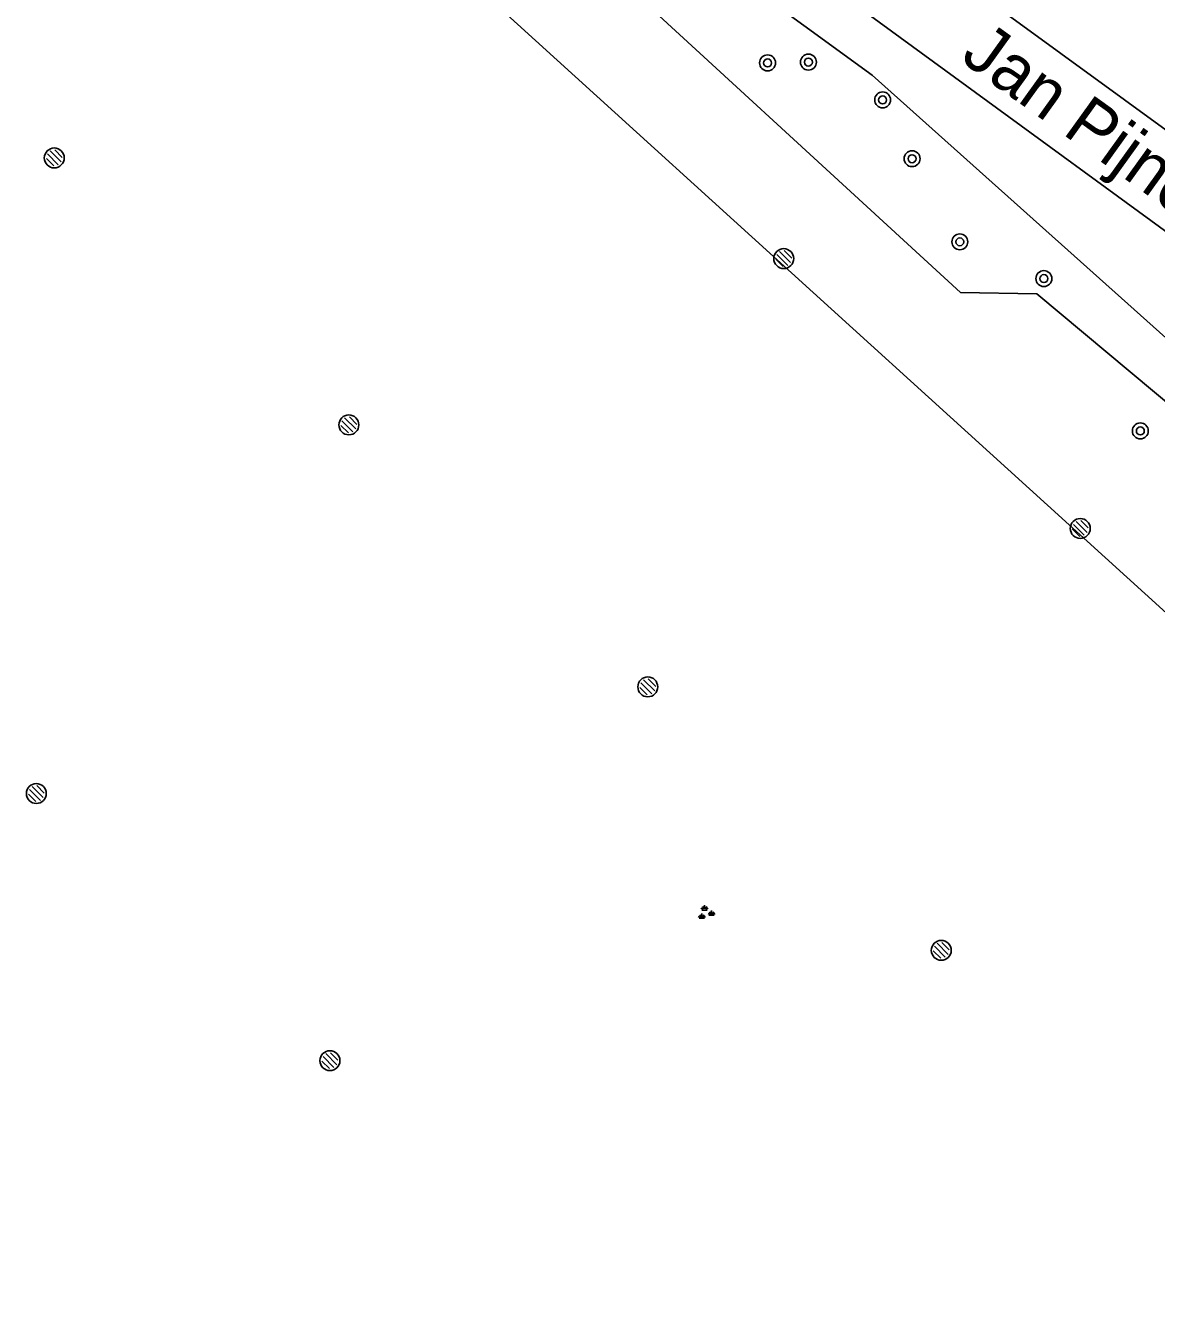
# Model space of a CAD drawing. Extents: x 128000 to 131008, y 398996 to 402500.
# Drawn here: x 128986.7 to 129043.5, y 399870.6 to 399934.6 of the extents above; entities that cross this region are included whole.
import ezdxf

# ---------------------------------------------------------------- set-up
doc = ezdxf.new("R2010")
doc.units = 0
for name, color, linetype in [('bs-afsc-belijning', 7, 'Continuous'), ('bs-symb-sproeier', 7, 'Continuous'), ('gg-afsc-hekwerk', 7, 'Continuous'), ('gg-anno-openbare ruimte label', 7, 'Continuous'), ('gg-knt-verharding', 7, 'Continuous'), ('gt-grn-groengrens', 7, 'Continuous'), ('gt-symb-boom', 7, 'Continuous'), ('gt-symb-groenvak', 7, 'Continuous')]:
    doc.layers.add(name, color=color, linetype=linetype)

# ---------------------------------------------------------------- blocks, each defined once
blk = doc.blocks.new('gt0-BOOM')
at = {"layer": 'gt-symb-boom'}
for radius in [0.4, 0.2]:
    blk.add_circle((0, 0), radius, dxfattribs=at)
blk = doc.blocks.new('bs0-SPROEIER')
at = {"layer": 'bs-symb-sproeier'}
for p, q in [((-0.345, 0.203), (0.203, -0.345)), ((-0.212, 0.354), (0.345, -0.203)), ((0.025, 0.399), (0.399, 0.025)), ((-0.399, -0.025), (-0.025, -0.399))]:
    blk.add_line(p, q, dxfattribs=at)
blk.add_circle((0, 0), 0.5, dxfattribs=at)
blk = doc.blocks.new('gt0-GRVAK')
at = {"layer": 'gt-symb-groenvak'}
for p, q in [((-0.11, 0.189), (-0.228, 0.24)), ((-0.182, 0.153), (0.088, 0.153)), ((-0.091, 0.211), (-0.156, 0.322)), ((-0.047, 0.214), (-0.047, 0.393)), ((-0.004, 0.211), (0.061, 0.322)), ((0.015, 0.189), (0.133, 0.24)), ((0.262, -0.052), (0.197, 0.059)), ((0.305, -0.049), (0.305, 0.13)), ((0.349, -0.052), (0.414, 0.059)), ((-0.245, -0.228), (-0.363, -0.177)), ((-0.318, -0.264), (-0.047, -0.264)), ((-0.226, -0.206), (-0.291, -0.095)), ((-0.183, -0.203), (-0.183, -0.024)), ((-0.139, -0.206), (-0.074, -0.095)), ((-0.12, -0.228), (-0.002, -0.177)), ((0.243, -0.074), (0.125, -0.023)), ((0.17, -0.11), (0.441, -0.11)), ((0.368, -0.074), (0.486, -0.023))]:
    blk.add_line(p, q, dxfattribs=at)

msp = doc.modelspace()

# ---------------------------------------------------------------- linework, layer by layer
at = {"layer": 'bs-afsc-belijning'}
msp.add_lwpolyline([(128943.978, 399907.958), (129017.752, 399840.982), (129061.746, 399888.954), (128987.682, 399956.177), (128943.978, 399907.958)], dxfattribs=at)
at = {"layer": 'gg-afsc-hekwerk'}
msp.add_lwpolyline([(129015.679, 399941.938), (129029.221, 399932.077), (129047.768, 399915.493)], dxfattribs=at)
at = {"layer": 'gg-knt-verharding'}
for points in [[(129069.851, 399905.799), (129065.282, 399908.661), (129013.372, 399946.571), (128961.145, 399984.59), (128954.253, 399990.198), (128947.836, 399995.823)], [(129068.019, 399911.829), (129015.748, 399949.858), (128964.586, 399987.053)]]:
    msp.add_lwpolyline(points, dxfattribs=at)
at = {"layer": 'gt-grn-groengrens'}
msp.add_lwpolyline([(129052.882, 399869.753), (129053.748, 399869.187), (129072.068, 399889.106), (129048.211, 399909.364), (129046.851, 399913.257), (129037.482, 399921.094), (129033.654, 399921.155), (129013.82, 399939.386), (129015.679, 399941.938)], dxfattribs=at)

# ---------------------------------------------------------------- block references
at = {"layer": 'bs-symb-sproeier'}
for p in [(128988.14, 399927.918), (129024.773, 399922.864), (129002.933, 399914.513), (129039.663, 399909.314), (129017.946, 399901.358), (128987.237, 399896.003), (129032.683, 399888.129), (129001.982, 399882.59)]:
    msp.add_blockref('bs0-SPROEIER', p, dxfattribs=at)
at = {"layer": 'gt-symb-boom'}
for p in [(129023.962, 399932.691), (129026.011, 399932.729), (129029.739, 399930.833), (129031.217, 399927.88), (129033.615, 399923.706), (129037.836, 399921.859), (129042.68, 399914.211)]:
    msp.add_blockref('gt0-BOOM', p, dxfattribs=at)
at = {"layer": 'gt-symb-groenvak'}
msp.add_blockref('gt0-GRVAK', (129020.844, 399890.002), dxfattribs=at)

# ---------------------------------------------------------------- texts
at = {"layer": 'gg-anno-openbare ruimte label'}
msp.add_text('Jan Pijnenburgbaan', height=2.5, rotation=324.3, dxfattribs=at).set_placement((129033.577, 399932.843))

doc.saveas('drawing.dxf')
